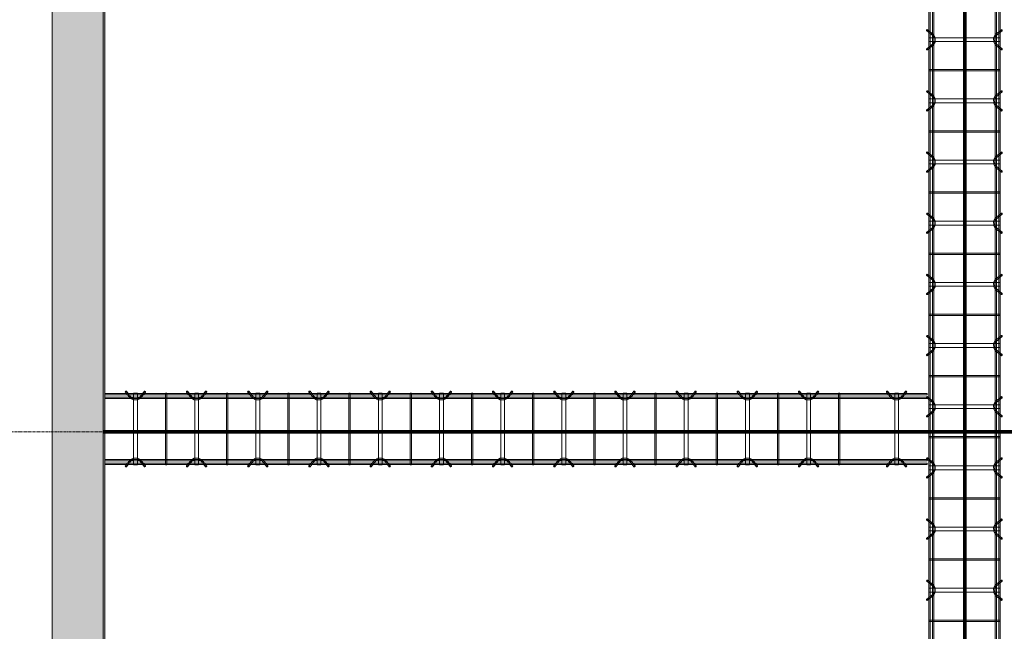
# Model space of a CAD drawing. Header units: inches. Extents: x -4136 to 1945, y -6639 to 12387.
# Tile 288 of 656: x -3836 to -3643, y 10127 to 10247. Entities that reach past the tile are written whole.
import ezdxf

# ---------------------------------------------------------------- set-up
doc = ezdxf.new("R2010")
doc.units = ezdxf.units.IN
doc.header["$MEASUREMENT"] = 0
doc.linetypes.add('Línea de rejilla', pattern=[0.875, 0.5, -0.125, 0.125, -0.125])
for name, color, linetype, lineweight in [('A-GENM', 7, 'Continuous', 9), ('A-WALL-PATT', 7, 'Continuous', 18), ('S-BEAM', 7, 'Continuous', 9), ('S-FNDN', 7, 'Continuous', 9), ('S-GRID', 7, 'Continuous', 9)]:
    doc.layers.add(name, color=color, linetype=linetype, lineweight=lineweight)

# ---------------------------------------------------------------- blocks, each defined once
blk = doc.blocks.new('Dowel bar assembly - Dowel bar assembly-671091-SLAB ON GROUND JOINTS')
at = {"layer": 'S-BEAM', "color": 253, "true_color": 0xaaaaaa}
for p, q in [((1524, 1.98), (0, 1.98)), ((227.87, 1.99), (227.87, -12.01)), ((228.13, 1.99), (227.87, 1.99)), ((227.87, 1.99), (228.13, 1.99)), ((228.13, -12.01), (228.13, 1.99)), ((232.02, 2.23), (232.97, 1.03)), ((233.18, 1.19), (232.23, 2.39)), ((233.63, 1.99), (233.63, -12.01)), ((234.38, 1.99), (233.63, 1.99)), ((233.63, 1.99), (234.38, 1.99)), ((234.38, -12.01), (234.38, 1.99)), ((235.76, 2.39), (234.81, 1.19)), ((235.01, 1.03), (235.96, 2.23)), ((239.87, 1.99), (239.87, -12.01)), ((240.13, 1.99), (239.87, 1.99)), ((239.87, 1.99), (240.13, 1.99)), ((240.13, -12.01), (240.13, 1.99)), ((244.02, 2.23), (244.97, 1.03)), ((245.18, 1.19), (244.23, 2.39)), ((245.63, 1.99), (245.63, -12.01)), ((246.38, 1.99), (245.63, 1.99)), ((245.63, 1.99), (246.38, 1.99)), ((246.38, -12.01), (246.38, 1.99)), ((247.76, 2.39), (246.81, 1.19)), ((247.01, 1.03), (247.96, 2.23)), ((251.87, 1.99), (251.87, -12.01)), ((252.13, 1.99), (251.87, 1.99)), ((251.87, 1.99), (252.13, 1.99)), ((252.13, -12.01), (252.13, 1.99)), ((256.02, 2.23), (256.97, 1.03)), ((257.18, 1.19), (256.23, 2.39)), ((257.63, 1.99), (257.63, -12.01)), ((258.38, 1.99), (257.63, 1.99)), ((257.63, 1.99), (258.38, 1.99)), ((258.38, -12.01), (258.38, 1.99)), ((259.76, 2.39), (258.81, 1.19)), ((259.01, 1.03), (259.96, 2.23)), ((263.87, 1.99), (263.87, -12.01)), ((264.13, 1.99), (263.87, 1.99)), ((263.87, 1.99), (264.13, 1.99)), ((264.13, -12.01), (264.13, 1.99)), ((268.02, 2.23), (268.97, 1.03)), ((269.18, 1.19), (268.23, 2.39)), ((269.63, 1.99), (269.63, -12.01)), ((270.38, 1.99), (269.63, 1.99)), ((269.63, 1.99), (270.38, 1.99)), ((270.38, -12.01), (270.38, 1.99)), ((271.76, 2.39), (270.81, 1.19)), ((271.01, 1.03), (271.96, 2.23)), ((275.87, 1.99), (275.87, -12.01)), ((276.13, 1.99), (275.87, 1.99)), ((275.87, 1.99), (276.13, 1.99)), ((276.13, -12.01), (276.13, 1.99)), ((280.02, 2.23), (280.97, 1.03)), ((281.18, 1.19), (280.23, 2.39)), ((281.63, 1.99), (281.63, -12.01)), ((282.38, 1.99), (281.63, 1.99)), ((281.63, 1.99), (282.38, 1.99)), ((282.38, -12.01), (282.38, 1.99)), ((283.76, 2.39), (282.81, 1.19)), ((283.01, 1.03), (283.96, 2.23)), ((287.87, 1.99), (287.87, -12.01)), ((288.13, 1.99), (287.87, 1.99)), ((287.87, 1.99), (288.13, 1.99)), ((288.13, -12.01), (288.13, 1.99)), ((292.02, 2.23), (292.97, 1.03)), ((293.18, 1.19), (292.23, 2.39)), ((293.63, 1.99), (293.63, -12.01)), ((294.38, 1.99), (293.63, 1.99)), ((293.63, 1.99), (294.38, 1.99)), ((294.38, -12.01), (294.38, 1.99)), ((295.76, 2.39), (294.81, 1.19)), ((295.01, 1.03), (295.96, 2.23)), ((299.87, 1.99), (299.87, -12.01)), ((300.13, 1.99), (299.87, 1.99)), ((299.87, 1.99), (300.13, 1.99)), ((300.13, -12.01), (300.13, 1.99)), ((304.02, 2.23), (304.97, 1.03)), ((305.18, 1.19), (304.23, 2.39)), ((305.63, 1.99), (305.63, -12.01)), ((306.38, 1.99), (305.63, 1.99)), ((305.63, 1.99), (306.38, 1.99)), ((306.38, -12.01), (306.38, 1.99)), ((307.76, 2.39), (306.81, 1.19)), ((307.01, 1.03), (307.96, 2.23)), ((311.87, 1.99), (311.87, -12.01)), ((312.13, 1.99), (311.87, 1.99)), ((311.87, 1.99), (312.13, 1.99)), ((312.13, -12.01), (312.13, 1.99)), ((316.02, 2.23), (316.97, 1.03)), ((317.18, 1.19), (316.23, 2.39)), ((317.63, 1.99), (317.63, -12.01)), ((318.38, 1.99), (317.63, 1.99)), ((317.63, 1.99), (318.38, 1.99)), ((318.38, -12.01), (318.38, 1.99)), ((319.76, 2.39), (318.81, 1.19)), ((319.01, 1.03), (319.96, 2.23)), ((323.87, 1.99), (323.87, -12.01)), ((324.13, 1.99), (323.87, 1.99)), ((323.87, 1.99), (324.13, 1.99)), ((324.13, -12.01), (324.13, 1.99)), ((328.02, 2.23), (328.97, 1.03)), ((329.18, 1.19), (328.23, 2.39)), ((329.63, 1.99), (329.63, -12.01)), ((330.38, 1.99), (329.63, 1.99)), ((329.63, 1.99), (330.38, 1.99)), ((330.38, -12.01), (330.38, 1.99)), ((331.76, 2.39), (330.81, 1.19)), ((331.01, 1.03), (331.96, 2.23)), ((335.87, 1.99), (335.87, -12.01)), ((336.13, 1.99), (335.87, 1.99)), ((335.87, 1.99), (336.13, 1.99)), ((336.13, -12.01), (336.13, 1.99)), ((340.02, 2.23), (340.97, 1.03)), ((341.18, 1.19), (340.23, 2.39)), ((341.63, 1.99), (341.63, -12.01)), ((342.38, 1.99), (341.63, 1.99)), ((341.63, 1.99), (342.38, 1.99)), ((342.38, -12.01), (342.38, 1.99)), ((343.76, 2.39), (342.81, 1.19)), ((343.01, 1.03), (343.96, 2.23)), ((0, 1.72), (1524, 1.72)), ((1524, 1.25), (0, 1.25)), ((0, 0.99), (1524, 0.99)), ((1524, -11.01), (0, -11.01)), ((0, -11.27), (1524, -11.27)), ((232.97, -11.05), (232.02, -12.25)), ((232.23, -12.41), (233.18, -11.21)), ((234.81, -11.21), (235.76, -12.41)), ((235.96, -12.25), (235.01, -11.05)), ((244.97, -11.05), (244.02, -12.25)), ((244.23, -12.41), (245.18, -11.21)), ((246.81, -11.21), (247.76, -12.41)), ((247.96, -12.25), (247.01, -11.05)), ((256.97, -11.05), (256.02, -12.25)), ((256.23, -12.41), (257.18, -11.21)), ((258.81, -11.21), (259.76, -12.41)), ((259.96, -12.25), (259.01, -11.05)), ((268.97, -11.05), (268.02, -12.25)), ((268.23, -12.41), (269.18, -11.21)), ((270.81, -11.21), (271.76, -12.41)), ((271.96, -12.25), (271.01, -11.05)), ((280.97, -11.05), (280.02, -12.25)), ((280.23, -12.41), (281.18, -11.21)), ((282.81, -11.21), (283.76, -12.41)), ((283.96, -12.25), (283.01, -11.05)), ((292.97, -11.05), (292.02, -12.25)), ((292.23, -12.41), (293.18, -11.21)), ((294.81, -11.21), (295.76, -12.41)), ((295.96, -12.25), (295.01, -11.05)), ((304.97, -11.05), (304.02, -12.25)), ((304.23, -12.41), (305.18, -11.21)), ((306.81, -11.21), (307.76, -12.41)), ((307.96, -12.25), (307.01, -11.05)), ((316.97, -11.05), (316.02, -12.25)), ((316.23, -12.41), (317.18, -11.21)), ((318.81, -11.21), (319.76, -12.41)), ((319.96, -12.25), (319.01, -11.05)), ((328.97, -11.05), (328.02, -12.25)), ((328.23, -12.41), (329.18, -11.21)), ((330.81, -11.21), (331.76, -12.41)), ((331.96, -12.25), (331.01, -11.05)), ((340.97, -11.05), (340.02, -12.25)), ((340.23, -12.41), (341.18, -11.21)), ((342.81, -11.21), (343.76, -12.41)), ((343.96, -12.25), (343.01, -11.05)), ((1524, -11.74), (0, -11.74)), ((0, -12), (1524, -12)), ((228.13, -12.01), (227.87, -12.01)), ((227.87, -12.01), (228.13, -12.01)), ((234.38, -12.01), (233.63, -12.01)), ((233.63, -12.01), (234.38, -12.01)), ((240.13, -12.01), (239.87, -12.01)), ((239.87, -12.01), (240.13, -12.01)), ((246.38, -12.01), (245.63, -12.01)), ((245.63, -12.01), (246.38, -12.01)), ((252.13, -12.01), (251.87, -12.01)), ((251.87, -12.01), (252.13, -12.01)), ((258.38, -12.01), (257.63, -12.01)), ((257.63, -12.01), (258.38, -12.01)), ((264.13, -12.01), (263.87, -12.01)), ((263.87, -12.01), (264.13, -12.01)), ((270.38, -12.01), (269.63, -12.01)), ((269.63, -12.01), (270.38, -12.01)), ((276.13, -12.01), (275.87, -12.01)), ((275.87, -12.01), (276.13, -12.01)), ((282.38, -12.01), (281.63, -12.01)), ((281.63, -12.01), (282.38, -12.01)), ((288.13, -12.01), (287.87, -12.01)), ((287.87, -12.01), (288.13, -12.01)), ((294.38, -12.01), (293.63, -12.01)), ((293.63, -12.01), (294.38, -12.01)), ((300.13, -12.01), (299.87, -12.01)), ((299.87, -12.01), (300.13, -12.01)), ((306.38, -12.01), (305.63, -12.01)), ((305.63, -12.01), (306.38, -12.01)), ((312.13, -12.01), (311.87, -12.01)), ((311.87, -12.01), (312.13, -12.01)), ((318.38, -12.01), (317.63, -12.01)), ((317.63, -12.01), (318.38, -12.01)), ((324.13, -12.01), (323.87, -12.01)), ((323.87, -12.01), (324.13, -12.01)), ((330.38, -12.01), (329.63, -12.01)), ((329.63, -12.01), (330.38, -12.01)), ((336.13, -12.01), (335.87, -12.01)), ((335.87, -12.01), (336.13, -12.01)), ((342.38, -12.01), (341.63, -12.01)), ((341.63, -12.01), (342.38, -12.01))]:
    blk.add_line(p, q, dxfattribs=at)
at = {"layer": 'S-BEAM', "color": 253, "true_color": 0xaaaaaa, "flags": 128}
for points in [[(232.97, 1.03), (233.53, 0.73), (234.39, 0.72), (234.97, 0.99), (235.01, 1.03)], [(233.18, 1.19), (233.62, 0.97), (234.38, 0.98), (234.81, 1.19)], [(244.97, 1.03), (245.53, 0.73), (246.39, 0.72), (246.97, 0.99), (247.01, 1.03)], [(245.18, 1.19), (245.62, 0.97), (246.38, 0.98), (246.81, 1.19)], [(256.97, 1.03), (257.53, 0.73), (258.39, 0.72), (258.97, 0.99), (259.01, 1.03)], [(257.18, 1.19), (257.62, 0.97), (258.38, 0.98), (258.81, 1.19)], [(268.97, 1.03), (269.53, 0.73), (270.39, 0.72), (270.97, 0.99), (271.01, 1.03)], [(269.18, 1.19), (269.62, 0.97), (270.38, 0.98), (270.81, 1.19)], [(280.97, 1.03), (281.53, 0.73), (282.39, 0.72), (282.97, 0.99), (283.01, 1.03)], [(281.18, 1.19), (281.62, 0.97), (282.38, 0.98), (282.81, 1.19)], [(292.97, 1.03), (293.53, 0.73), (294.39, 0.72), (294.97, 0.99), (295.01, 1.03)], [(293.18, 1.19), (293.62, 0.97), (294.38, 0.98), (294.81, 1.19)], [(304.97, 1.03), (305.53, 0.73), (306.39, 0.72), (306.97, 0.99), (307.01, 1.03)], [(305.18, 1.19), (305.62, 0.97), (306.38, 0.98), (306.81, 1.19)], [(316.97, 1.03), (317.53, 0.73), (318.39, 0.72), (318.97, 0.99), (319.01, 1.03)], [(317.18, 1.19), (317.62, 0.97), (318.38, 0.98), (318.81, 1.19)], [(328.97, 1.03), (329.53, 0.73), (330.39, 0.72), (330.97, 0.99), (331.01, 1.03)], [(329.18, 1.19), (329.62, 0.97), (330.38, 0.98), (330.81, 1.19)], [(340.97, 1.03), (341.53, 0.73), (342.39, 0.72), (342.97, 0.99), (343.01, 1.03)], [(341.18, 1.19), (341.62, 0.97), (342.38, 0.98), (342.81, 1.19)], [(232.97, -11.05), (233.53, -10.75), (234.39, -10.74), (234.97, -11.01), (235.01, -11.05)], [(233.18, -11.21), (233.62, -10.99), (234.38, -11), (234.81, -11.21)], [(244.97, -11.05), (245.53, -10.75), (246.39, -10.74), (246.97, -11.01), (247.01, -11.05)], [(245.18, -11.21), (245.62, -10.99), (246.38, -11), (246.81, -11.21)], [(256.97, -11.05), (257.53, -10.75), (258.39, -10.74), (258.97, -11.01), (259.01, -11.05)], [(257.18, -11.21), (257.62, -10.99), (258.38, -11), (258.81, -11.21)], [(268.97, -11.05), (269.53, -10.75), (270.39, -10.74), (270.97, -11.01), (271.01, -11.05)], [(269.18, -11.21), (269.62, -10.99), (270.38, -11), (270.81, -11.21)], [(280.97, -11.05), (281.53, -10.75), (282.39, -10.74), (282.97, -11.01), (283.01, -11.05)], [(281.18, -11.21), (281.62, -10.99), (282.38, -11), (282.81, -11.21)], [(292.97, -11.05), (293.53, -10.75), (294.39, -10.74), (294.97, -11.01), (295.01, -11.05)], [(293.18, -11.21), (293.62, -10.99), (294.38, -11), (294.81, -11.21)], [(304.97, -11.05), (305.53, -10.75), (306.39, -10.74), (306.97, -11.01), (307.01, -11.05)], [(305.18, -11.21), (305.62, -10.99), (306.38, -11), (306.81, -11.21)], [(316.97, -11.05), (317.53, -10.75), (318.39, -10.74), (318.97, -11.01), (319.01, -11.05)], [(317.18, -11.21), (317.62, -10.99), (318.38, -11), (318.81, -11.21)], [(328.97, -11.05), (329.53, -10.75), (330.39, -10.74), (330.97, -11.01), (331.01, -11.05)], [(329.18, -11.21), (329.62, -10.99), (330.38, -11), (330.81, -11.21)], [(340.97, -11.05), (341.53, -10.75), (342.39, -10.74), (342.97, -11.01), (343.01, -11.05)], [(341.18, -11.21), (341.62, -10.99), (342.38, -11), (342.81, -11.21)]]:
    blk.add_lwpolyline(points, dxfattribs=at)
at = {"layer": 'S-BEAM', "color": 253, "true_color": 0xaaaaaa}
for centre, major_axis, start_param, end_param in [((232.12, 2.31), (0.101, 0.08), 5.709265, 8.850858), ((232.12, 2.31), (0.101, 0.08), 2.567673, 5.709265), ((235.86, 2.31), (-0.101, 0.08), 3.715513, 6.857105), ((235.86, 2.31), (-0.101, 0.08), 0.57392, 3.715513), ((244.12, 2.31), (0.101, 0.08), 5.709265, 8.850858), ((244.12, 2.31), (0.101, 0.08), 2.567673, 5.709265), ((247.86, 2.31), (-0.101, 0.08), 3.715513, 6.857105), ((247.86, 2.31), (-0.101, 0.08), 0.57392, 3.715513), ((256.12, 2.31), (0.101, 0.08), 5.709265, 8.850858), ((256.12, 2.31), (0.101, 0.08), 2.567673, 5.709265), ((259.86, 2.31), (-0.101, 0.08), 3.715513, 6.857105), ((259.86, 2.31), (-0.101, 0.08), 0.57392, 3.715513), ((268.12, 2.31), (0.101, 0.08), 5.709265, 8.850858), ((268.12, 2.31), (0.101, 0.08), 2.567673, 5.709265), ((271.86, 2.31), (-0.101, 0.08), 3.715513, 6.857105), ((271.86, 2.31), (-0.101, 0.08), 0.57392, 3.715513), ((280.12, 2.31), (0.101, 0.08), 5.709265, 8.850858), ((280.12, 2.31), (0.101, 0.08), 2.567673, 5.709265), ((283.86, 2.31), (-0.101, 0.08), 3.715513, 6.857105), ((283.86, 2.31), (-0.101, 0.08), 0.57392, 3.715513), ((292.12, 2.31), (0.101, 0.08), 5.709265, 8.850858), ((292.12, 2.31), (0.101, 0.08), 2.567673, 5.709265), ((295.86, 2.31), (-0.101, 0.08), 3.715513, 6.857105), ((295.86, 2.31), (-0.101, 0.08), 0.57392, 3.715513), ((304.12, 2.31), (0.101, 0.08), 5.709265, 8.850858), ((304.12, 2.31), (0.101, 0.08), 2.567673, 5.709265), ((307.86, 2.31), (-0.101, 0.08), 3.715513, 6.857105), ((307.86, 2.31), (-0.101, 0.08), 0.57392, 3.715513), ((316.12, 2.31), (0.101, 0.08), 5.709265, 8.850858), ((316.12, 2.31), (0.101, 0.08), 2.567673, 5.709265), ((319.86, 2.31), (-0.101, 0.08), 3.715513, 6.857105), ((319.86, 2.31), (-0.101, 0.08), 0.57392, 3.715513), ((328.12, 2.31), (0.101, 0.08), 5.709265, 8.850858), ((328.12, 2.31), (0.101, 0.08), 2.567673, 5.709265), ((331.86, 2.31), (-0.101, 0.08), 3.715513, 6.857105), ((331.86, 2.31), (-0.101, 0.08), 0.57392, 3.715513), ((340.12, 2.31), (0.101, 0.08), 5.709265, 8.850858), ((340.12, 2.31), (0.101, 0.08), 2.567673, 5.709265), ((343.86, 2.31), (-0.101, 0.08), 3.715513, 6.857105), ((343.86, 2.31), (-0.101, 0.08), 0.57392, 3.715513), ((232.12, -12.33), (-0.101, 0.08), 3.715513, 6.857105), ((232.12, -12.33), (-0.101, 0.08), 0.57392, 3.715513), ((235.86, -12.33), (0.101, 0.08), 5.709265, 8.850858), ((235.86, -12.33), (0.101, 0.08), 2.567673, 5.709265), ((244.12, -12.33), (-0.101, 0.08), 3.715513, 6.857105), ((244.12, -12.33), (-0.101, 0.08), 0.57392, 3.715513), ((247.86, -12.33), (0.101, 0.08), 5.709265, 8.850858), ((247.86, -12.33), (0.101, 0.08), 2.567673, 5.709265), ((256.12, -12.33), (-0.101, 0.08), 3.715513, 6.857105), ((256.12, -12.33), (-0.101, 0.08), 0.57392, 3.715513), ((259.86, -12.33), (0.101, 0.08), 5.709265, 8.850858), ((259.86, -12.33), (0.101, 0.08), 2.567673, 5.709265), ((268.12, -12.33), (-0.101, 0.08), 3.715513, 6.857105), ((268.12, -12.33), (-0.101, 0.08), 0.57392, 3.715513), ((271.86, -12.33), (0.101, 0.08), 5.709265, 8.850858), ((271.86, -12.33), (0.101, 0.08), 2.567673, 5.709265), ((280.12, -12.33), (-0.101, 0.08), 3.715513, 6.857105), ((280.12, -12.33), (-0.101, 0.08), 0.57392, 3.715513), ((283.86, -12.33), (0.101, 0.08), 5.709265, 8.850858), ((283.86, -12.33), (0.101, 0.08), 2.567673, 5.709265), ((292.12, -12.33), (-0.101, 0.08), 3.715513, 6.857105), ((292.12, -12.33), (-0.101, 0.08), 0.57392, 3.715513), ((295.86, -12.33), (0.101, 0.08), 5.709265, 8.850858), ((295.86, -12.33), (0.101, 0.08), 2.567673, 5.709265), ((304.12, -12.33), (-0.101, 0.08), 3.715513, 6.857105), ((304.12, -12.33), (-0.101, 0.08), 0.57392, 3.715513), ((307.86, -12.33), (0.101, 0.08), 5.709265, 8.850858), ((307.86, -12.33), (0.101, 0.08), 2.567673, 5.709265), ((316.12, -12.33), (-0.101, 0.08), 3.715513, 6.857105), ((316.12, -12.33), (-0.101, 0.08), 0.57392, 3.715513), ((319.86, -12.33), (0.101, 0.08), 5.709265, 8.850858), ((319.86, -12.33), (0.101, 0.08), 2.567673, 5.709265), ((328.12, -12.33), (-0.101, 0.08), 3.715513, 6.857105), ((328.12, -12.33), (-0.101, 0.08), 0.57392, 3.715513), ((331.86, -12.33), (0.101, 0.08), 5.709265, 8.850858), ((331.86, -12.33), (0.101, 0.08), 2.567673, 5.709265), ((340.12, -12.33), (-0.101, 0.08), 3.715513, 6.857105), ((340.12, -12.33), (-0.101, 0.08), 0.57392, 3.715513), ((343.86, -12.33), (0.101, 0.08), 5.709265, 8.850858), ((343.86, -12.33), (0.101, 0.08), 2.567673, 5.709265)]:
    blk.add_ellipse(centre, major_axis=major_axis, ratio=0.816528, start_param=start_param, end_param=end_param, dxfattribs=at)
blk = doc.blocks.new('Dowel bar assembly - Dowel bar assembly-673167-SLAB ON GROUND JOINTS')
at = {"layer": 'S-BEAM', "color": 253, "true_color": 0xaaaaaa}
for p, q in [((161.25, 1.98), (0, 1.98)), ((0, 1.98), (0, 1.72)), ((0, 1.72), (0, 1.98)), ((4.02, 2.23), (4.97, 1.03)), ((5.18, 1.19), (4.23, 2.39)), ((5.63, 1.99), (5.63, -12.01)), ((6.38, 1.99), (5.63, 1.99)), ((5.63, 1.99), (6.38, 1.99)), ((6.38, -12.01), (6.38, 1.99)), ((7.76, 2.39), (6.81, 1.19)), ((7.01, 1.03), (7.96, 2.23)), ((11.87, 1.99), (11.87, -12.01)), ((12.13, 1.99), (11.87, 1.99)), ((11.87, 1.99), (12.13, 1.99)), ((12.13, -12.01), (12.13, 1.99)), ((16.02, 2.23), (16.97, 1.03)), ((17.18, 1.19), (16.23, 2.39)), ((17.63, 1.99), (17.63, -12.01)), ((18.38, 1.99), (17.63, 1.99)), ((17.63, 1.99), (18.38, 1.99)), ((18.38, -12.01), (18.38, 1.99)), ((19.76, 2.39), (18.81, 1.19)), ((19.01, 1.03), (19.96, 2.23)), ((23.87, 1.99), (23.87, -12.01)), ((24.13, 1.99), (23.87, 1.99)), ((23.87, 1.99), (24.13, 1.99)), ((24.13, -12.01), (24.13, 1.99)), ((28.02, 2.23), (28.97, 1.03)), ((29.18, 1.19), (28.23, 2.39)), ((29.63, 1.99), (29.63, -12.01)), ((30.38, 1.99), (29.63, 1.99)), ((29.63, 1.99), (30.38, 1.99)), ((30.38, -12.01), (30.38, 1.99)), ((31.76, 2.39), (30.81, 1.19)), ((31.01, 1.03), (31.96, 2.23)), ((35.87, 1.99), (35.87, -12.01)), ((36.13, 1.99), (35.87, 1.99)), ((35.87, 1.99), (36.13, 1.99)), ((36.13, -12.01), (36.13, 1.99)), ((40.02, 2.23), (40.97, 1.03)), ((41.18, 1.19), (40.23, 2.39)), ((41.63, 1.99), (41.63, -12.01)), ((42.38, 1.99), (41.63, 1.99)), ((41.63, 1.99), (42.38, 1.99)), ((42.38, -12.01), (42.38, 1.99)), ((43.76, 2.39), (42.81, 1.19)), ((43.01, 1.03), (43.96, 2.23)), ((47.87, 1.99), (47.87, -12.01)), ((48.13, 1.99), (47.87, 1.99)), ((47.87, 1.99), (48.13, 1.99)), ((48.13, -12.01), (48.13, 1.99)), ((52.02, 2.23), (52.97, 1.03)), ((53.18, 1.19), (52.23, 2.39)), ((53.63, 1.99), (53.63, -12.01)), ((54.38, 1.99), (53.63, 1.99)), ((53.63, 1.99), (54.38, 1.99)), ((54.38, -12.01), (54.38, 1.99)), ((55.76, 2.39), (54.81, 1.19)), ((55.01, 1.03), (55.96, 2.23)), ((59.87, 1.99), (59.87, -12.01)), ((60.13, 1.99), (59.87, 1.99)), ((59.87, 1.99), (60.13, 1.99)), ((60.13, -12.01), (60.13, 1.99)), ((64.02, 2.23), (64.97, 1.03)), ((65.18, 1.19), (64.23, 2.39)), ((65.63, 1.99), (65.63, -12.01)), ((66.38, 1.99), (65.63, 1.99)), ((65.63, 1.99), (66.38, 1.99)), ((66.38, -12.01), (66.38, 1.99)), ((67.76, 2.39), (66.81, 1.19)), ((67.01, 1.03), (67.96, 2.23)), ((71.87, 1.99), (71.87, -12.01)), ((72.13, 1.99), (71.87, 1.99)), ((71.87, 1.99), (72.13, 1.99)), ((72.13, -12.01), (72.13, 1.99)), ((76.02, 2.23), (76.97, 1.03)), ((77.18, 1.19), (76.23, 2.39)), ((77.63, 1.99), (77.63, -12.01)), ((78.38, 1.99), (77.63, 1.99)), ((77.63, 1.99), (78.38, 1.99)), ((78.38, -12.01), (78.38, 1.99)), ((79.76, 2.39), (78.81, 1.19)), ((79.01, 1.03), (79.96, 2.23)), ((83.87, 1.99), (83.87, -12.01)), ((84.13, 1.99), (83.87, 1.99)), ((83.87, 1.99), (84.13, 1.99)), ((84.13, -12.01), (84.13, 1.99)), ((88.02, 2.23), (88.97, 1.03)), ((89.18, 1.19), (88.23, 2.39)), ((89.63, 1.99), (89.63, -12.01)), ((90.38, 1.99), (89.63, 1.99)), ((89.63, 1.99), (90.38, 1.99)), ((90.38, -12.01), (90.38, 1.99)), ((91.76, 2.39), (90.81, 1.19)), ((91.01, 1.03), (91.96, 2.23)), ((95.87, 1.99), (95.87, -12.01)), ((96.13, 1.99), (95.87, 1.99)), ((95.87, 1.99), (96.13, 1.99)), ((96.13, -12.01), (96.13, 1.99)), ((100.02, 2.23), (100.97, 1.03)), ((101.18, 1.19), (100.23, 2.39)), ((101.63, 1.99), (101.63, -12.01)), ((102.38, 1.99), (101.63, 1.99)), ((101.63, 1.99), (102.38, 1.99)), ((102.38, -12.01), (102.38, 1.99)), ((103.76, 2.39), (102.81, 1.19)), ((103.01, 1.03), (103.96, 2.23)), ((107.87, 1.99), (107.87, -12.01)), ((108.13, 1.99), (107.87, 1.99)), ((107.87, 1.99), (108.13, 1.99)), ((108.13, -12.01), (108.13, 1.99)), ((112.02, 2.23), (112.97, 1.03)), ((113.18, 1.19), (112.23, 2.39)), ((113.63, 1.99), (113.63, -12.01)), ((114.38, 1.99), (113.63, 1.99)), ((113.63, 1.99), (114.38, 1.99)), ((114.38, -12.01), (114.38, 1.99)), ((115.76, 2.39), (114.81, 1.19)), ((115.01, 1.03), (115.96, 2.23)), ((119.87, 1.99), (119.87, -12.01)), ((120.13, 1.99), (119.87, 1.99)), ((119.87, 1.99), (120.13, 1.99)), ((120.13, -12.01), (120.13, 1.99)), ((124.02, 2.23), (124.97, 1.03)), ((125.18, 1.19), (124.23, 2.39)), ((125.63, 1.99), (125.63, -12.01)), ((126.38, 1.99), (125.63, 1.99)), ((125.63, 1.99), (126.38, 1.99)), ((126.38, -12.01), (126.38, 1.99)), ((127.76, 2.39), (126.81, 1.19)), ((127.01, 1.03), (127.96, 2.23)), ((131.87, 1.99), (131.87, -12.01)), ((132.13, 1.99), (131.87, 1.99)), ((131.87, 1.99), (132.13, 1.99)), ((132.13, -12.01), (132.13, 1.99)), ((136.02, 2.23), (136.97, 1.03)), ((137.18, 1.19), (136.23, 2.39)), ((137.63, 1.99), (137.63, -12.01)), ((138.38, 1.99), (137.63, 1.99)), ((137.63, 1.99), (138.38, 1.99)), ((138.38, -12.01), (138.38, 1.99)), ((139.76, 2.39), (138.81, 1.19)), ((139.01, 1.03), (139.96, 2.23)), ((143.87, 1.99), (143.87, -12.01)), ((144.13, 1.99), (143.87, 1.99)), ((143.87, 1.99), (144.13, 1.99)), ((144.13, -12.01), (144.13, 1.99)), ((153.27, 2.23), (154.22, 1.03)), ((154.43, 1.19), (153.48, 2.39)), ((154.88, 1.99), (154.88, -12.01)), ((155.63, 1.99), (154.88, 1.99)), ((154.88, 1.99), (155.63, 1.99)), ((155.63, -12.01), (155.63, 1.99)), ((157.01, 2.39), (156.06, 1.19)), ((156.26, 1.03), (157.21, 2.23)), ((161.25, 1.98), (161.25, 1.72)), ((161.25, 1.72), (161.25, 1.98)), ((0, 1.72), (161.25, 1.72)), ((161.25, 1.25), (0, 1.25)), ((0, 0.99), (0, 1.25)), ((0, 1.25), (0, 0.99)), ((0, 0.99), (161.25, 0.99)), ((161.25, 0.99), (161.25, 1.25)), ((161.25, 1.25), (161.25, 0.99)), ((161.25, -11.01), (0, -11.01)), ((0, -11.27), (0, -11.01)), ((0, -11.01), (0, -11.27)), ((0, -11.27), (161.25, -11.27)), ((4.97, -11.05), (4.02, -12.25)), ((4.23, -12.41), (5.18, -11.21)), ((6.81, -11.21), (7.76, -12.41)), ((7.96, -12.25), (7.01, -11.05)), ((16.97, -11.05), (16.02, -12.25)), ((16.23, -12.41), (17.18, -11.21)), ((18.81, -11.21), (19.76, -12.41)), ((19.96, -12.25), (19.01, -11.05)), ((28.97, -11.05), (28.02, -12.25)), ((28.23, -12.41), (29.18, -11.21)), ((30.81, -11.21), (31.76, -12.41)), ((31.96, -12.25), (31.01, -11.05)), ((40.97, -11.05), (40.02, -12.25)), ((40.23, -12.41), (41.18, -11.21)), ((42.81, -11.21), (43.76, -12.41)), ((43.96, -12.25), (43.01, -11.05)), ((52.97, -11.05), (52.02, -12.25)), ((52.23, -12.41), (53.18, -11.21)), ((54.81, -11.21), (55.76, -12.41)), ((55.96, -12.25), (55.01, -11.05)), ((64.97, -11.05), (64.02, -12.25)), ((64.23, -12.41), (65.18, -11.21)), ((66.81, -11.21), (67.76, -12.41)), ((67.96, -12.25), (67.01, -11.05)), ((76.97, -11.05), (76.02, -12.25)), ((76.23, -12.41), (77.18, -11.21)), ((78.81, -11.21), (79.76, -12.41)), ((79.96, -12.25), (79.01, -11.05)), ((88.97, -11.05), (88.02, -12.25)), ((88.23, -12.41), (89.18, -11.21)), ((90.81, -11.21), (91.76, -12.41)), ((91.96, -12.25), (91.01, -11.05)), ((100.97, -11.05), (100.02, -12.25)), ((100.23, -12.41), (101.18, -11.21)), ((102.81, -11.21), (103.76, -12.41)), ((103.96, -12.25), (103.01, -11.05)), ((112.97, -11.05), (112.02, -12.25)), ((112.23, -12.41), (113.18, -11.21)), ((114.81, -11.21), (115.76, -12.41)), ((115.96, -12.25), (115.01, -11.05)), ((124.97, -11.05), (124.02, -12.25)), ((124.23, -12.41), (125.18, -11.21)), ((126.81, -11.21), (127.76, -12.41)), ((127.96, -12.25), (127.01, -11.05)), ((136.97, -11.05), (136.02, -12.25)), ((136.23, -12.41), (137.18, -11.21)), ((138.81, -11.21), (139.76, -12.41)), ((139.96, -12.25), (139.01, -11.05)), ((154.22, -11.05), (153.27, -12.25)), ((153.48, -12.41), (154.43, -11.21)), ((156.06, -11.21), (157.01, -12.41)), ((157.21, -12.25), (156.26, -11.05)), ((161.25, -11.27), (161.25, -11.01)), ((161.25, -11.01), (161.25, -11.27)), ((161.25, -11.74), (0, -11.74)), ((0, -12), (0, -11.74)), ((0, -11.74), (0, -12)), ((0, -12), (161.25, -12)), ((6.38, -12.01), (5.63, -12.01)), ((5.63, -12.01), (6.38, -12.01)), ((12.13, -12.01), (11.87, -12.01)), ((11.87, -12.01), (12.13, -12.01)), ((18.38, -12.01), (17.63, -12.01)), ((17.63, -12.01), (18.38, -12.01)), ((24.13, -12.01), (23.87, -12.01)), ((23.87, -12.01), (24.13, -12.01)), ((30.38, -12.01), (29.63, -12.01)), ((29.63, -12.01), (30.38, -12.01)), ((36.13, -12.01), (35.87, -12.01)), ((35.87, -12.01), (36.13, -12.01)), ((42.38, -12.01), (41.63, -12.01)), ((41.63, -12.01), (42.38, -12.01)), ((48.13, -12.01), (47.87, -12.01)), ((47.87, -12.01), (48.13, -12.01)), ((54.38, -12.01), (53.63, -12.01)), ((53.63, -12.01), (54.38, -12.01)), ((60.13, -12.01), (59.87, -12.01)), ((59.87, -12.01), (60.13, -12.01)), ((66.38, -12.01), (65.63, -12.01)), ((65.63, -12.01), (66.38, -12.01)), ((72.13, -12.01), (71.87, -12.01)), ((71.87, -12.01), (72.13, -12.01)), ((78.38, -12.01), (77.63, -12.01)), ((77.63, -12.01), (78.38, -12.01)), ((84.13, -12.01), (83.87, -12.01)), ((83.87, -12.01), (84.13, -12.01)), ((90.38, -12.01), (89.63, -12.01)), ((89.63, -12.01), (90.38, -12.01)), ((96.13, -12.01), (95.87, -12.01)), ((95.87, -12.01), (96.13, -12.01)), ((102.38, -12.01), (101.63, -12.01)), ((101.63, -12.01), (102.38, -12.01)), ((108.13, -12.01), (107.87, -12.01)), ((107.87, -12.01), (108.13, -12.01)), ((114.38, -12.01), (113.63, -12.01)), ((113.63, -12.01), (114.38, -12.01)), ((120.13, -12.01), (119.87, -12.01)), ((119.87, -12.01), (120.13, -12.01)), ((126.38, -12.01), (125.63, -12.01)), ((125.63, -12.01), (126.38, -12.01)), ((132.13, -12.01), (131.87, -12.01)), ((131.87, -12.01), (132.13, -12.01)), ((138.38, -12.01), (137.63, -12.01)), ((137.63, -12.01), (138.38, -12.01)), ((144.13, -12.01), (143.87, -12.01)), ((143.87, -12.01), (144.13, -12.01)), ((155.63, -12.01), (154.88, -12.01)), ((154.88, -12.01), (155.63, -12.01)), ((161.25, -12), (161.25, -11.74)), ((161.25, -11.74), (161.25, -12))]:
    blk.add_line(p, q, dxfattribs=at)
at = {"layer": 'S-BEAM', "color": 253, "true_color": 0xaaaaaa, "flags": 128}
for points in [[(4.97, 1.03), (5.53, 0.73), (6.39, 0.72), (6.97, 0.99), (7.01, 1.03)], [(5.18, 1.19), (5.62, 0.97), (6.38, 0.98), (6.81, 1.19)], [(16.97, 1.03), (17.53, 0.73), (18.39, 0.72), (18.97, 0.99), (19.01, 1.03)], [(17.18, 1.19), (17.62, 0.97), (18.38, 0.98), (18.81, 1.19)], [(28.97, 1.03), (29.53, 0.73), (30.39, 0.72), (30.97, 0.99), (31.01, 1.03)], [(29.18, 1.19), (29.62, 0.97), (30.38, 0.98), (30.81, 1.19)], [(40.97, 1.03), (41.53, 0.73), (42.39, 0.72), (42.97, 0.99), (43.01, 1.03)], [(41.18, 1.19), (41.62, 0.97), (42.38, 0.98), (42.81, 1.19)], [(52.97, 1.03), (53.53, 0.73), (54.39, 0.72), (54.97, 0.99), (55.01, 1.03)], [(53.18, 1.19), (53.62, 0.97), (54.38, 0.98), (54.81, 1.19)], [(64.97, 1.03), (65.53, 0.73), (66.39, 0.72), (66.97, 0.99), (67.01, 1.03)], [(65.18, 1.19), (65.62, 0.97), (66.38, 0.98), (66.81, 1.19)], [(76.97, 1.03), (77.53, 0.73), (78.39, 0.72), (78.97, 0.99), (79.01, 1.03)], [(77.18, 1.19), (77.62, 0.97), (78.38, 0.98), (78.81, 1.19)], [(88.97, 1.03), (89.53, 0.73), (90.39, 0.72), (90.97, 0.99), (91.01, 1.03)], [(89.18, 1.19), (89.62, 0.97), (90.38, 0.98), (90.81, 1.19)], [(100.97, 1.03), (101.53, 0.73), (102.39, 0.72), (102.97, 0.99), (103.01, 1.03)], [(101.18, 1.19), (101.62, 0.97), (102.38, 0.98), (102.81, 1.19)], [(112.97, 1.03), (113.53, 0.73), (114.39, 0.72), (114.97, 0.99), (115.01, 1.03)], [(113.18, 1.19), (113.62, 0.97), (114.38, 0.98), (114.81, 1.19)], [(124.97, 1.03), (125.53, 0.73), (126.39, 0.72), (126.97, 0.99), (127.01, 1.03)], [(125.18, 1.19), (125.62, 0.97), (126.38, 0.98), (126.81, 1.19)], [(136.97, 1.03), (137.53, 0.73), (138.39, 0.72), (138.97, 0.99), (139.01, 1.03)], [(137.18, 1.19), (137.62, 0.97), (138.38, 0.98), (138.81, 1.19)], [(154.22, 1.03), (154.78, 0.73), (155.64, 0.72), (156.22, 0.99), (156.26, 1.03)], [(154.43, 1.19), (154.87, 0.97), (155.63, 0.98), (156.06, 1.19)], [(4.97, -11.05), (5.53, -10.75), (6.39, -10.74), (6.97, -11.01), (7.01, -11.05)], [(5.18, -11.21), (5.62, -10.99), (6.38, -11), (6.81, -11.21)], [(16.97, -11.05), (17.53, -10.75), (18.39, -10.74), (18.97, -11.01), (19.01, -11.05)], [(17.18, -11.21), (17.62, -10.99), (18.38, -11), (18.81, -11.21)], [(28.97, -11.05), (29.53, -10.75), (30.39, -10.74), (30.97, -11.01), (31.01, -11.05)], [(29.18, -11.21), (29.62, -10.99), (30.38, -11), (30.81, -11.21)], [(40.97, -11.05), (41.53, -10.75), (42.39, -10.74), (42.97, -11.01), (43.01, -11.05)], [(41.18, -11.21), (41.62, -10.99), (42.38, -11), (42.81, -11.21)], [(52.97, -11.05), (53.53, -10.75), (54.39, -10.74), (54.97, -11.01), (55.01, -11.05)], [(53.18, -11.21), (53.62, -10.99), (54.38, -11), (54.81, -11.21)], [(64.97, -11.05), (65.53, -10.75), (66.39, -10.74), (66.97, -11.01), (67.01, -11.05)], [(65.18, -11.21), (65.62, -10.99), (66.38, -11), (66.81, -11.21)], [(76.97, -11.05), (77.53, -10.75), (78.39, -10.74), (78.97, -11.01), (79.01, -11.05)], [(77.18, -11.21), (77.62, -10.99), (78.38, -11), (78.81, -11.21)], [(88.97, -11.05), (89.53, -10.75), (90.39, -10.74), (90.97, -11.01), (91.01, -11.05)], [(89.18, -11.21), (89.62, -10.99), (90.38, -11), (90.81, -11.21)], [(100.97, -11.05), (101.53, -10.75), (102.39, -10.74), (102.97, -11.01), (103.01, -11.05)], [(101.18, -11.21), (101.62, -10.99), (102.38, -11), (102.81, -11.21)], [(112.97, -11.05), (113.53, -10.75), (114.39, -10.74), (114.97, -11.01), (115.01, -11.05)], [(113.18, -11.21), (113.62, -10.99), (114.38, -11), (114.81, -11.21)], [(124.97, -11.05), (125.53, -10.75), (126.39, -10.74), (126.97, -11.01), (127.01, -11.05)], [(125.18, -11.21), (125.62, -10.99), (126.38, -11), (126.81, -11.21)], [(136.97, -11.05), (137.53, -10.75), (138.39, -10.74), (138.97, -11.01), (139.01, -11.05)], [(137.18, -11.21), (137.62, -10.99), (138.38, -11), (138.81, -11.21)], [(154.22, -11.05), (154.78, -10.75), (155.64, -10.74), (156.22, -11.01), (156.26, -11.05)], [(154.43, -11.21), (154.87, -10.99), (155.63, -11), (156.06, -11.21)]]:
    blk.add_lwpolyline(points, dxfattribs=at)
at = {"layer": 'S-BEAM', "color": 253, "true_color": 0xaaaaaa}
for centre, major_axis, start_param, end_param in [((4.12, 2.31), (0.101, 0.08), 5.709265, 8.850858), ((4.12, 2.31), (0.101, 0.08), 2.567673, 5.709265), ((7.86, 2.31), (-0.101, 0.08), 3.715513, 6.857105), ((7.86, 2.31), (-0.101, 0.08), 0.57392, 3.715513), ((16.12, 2.31), (0.101, 0.08), 5.709265, 8.850858), ((16.12, 2.31), (0.101, 0.08), 2.567673, 5.709265), ((19.86, 2.31), (-0.101, 0.08), 3.715513, 6.857105), ((19.86, 2.31), (-0.101, 0.08), 0.57392, 3.715513), ((28.12, 2.31), (0.101, 0.08), 5.709265, 8.850858), ((28.12, 2.31), (0.101, 0.08), 2.567673, 5.709265), ((31.86, 2.31), (-0.101, 0.08), 3.715513, 6.857105), ((31.86, 2.31), (-0.101, 0.08), 0.57392, 3.715513), ((40.12, 2.31), (0.101, 0.08), 5.709265, 8.850858), ((40.12, 2.31), (0.101, 0.08), 2.567673, 5.709265), ((43.86, 2.31), (-0.101, 0.08), 3.715513, 6.857105), ((43.86, 2.31), (-0.101, 0.08), 0.57392, 3.715513), ((52.12, 2.31), (0.101, 0.08), 5.709265, 8.850858), ((52.12, 2.31), (0.101, 0.08), 2.567673, 5.709265), ((55.86, 2.31), (-0.101, 0.08), 3.715513, 6.857105), ((55.86, 2.31), (-0.101, 0.08), 0.57392, 3.715513), ((64.12, 2.31), (0.101, 0.08), 5.709265, 8.850858), ((64.12, 2.31), (0.101, 0.08), 2.567673, 5.709265), ((67.86, 2.31), (-0.101, 0.08), 3.715513, 6.857105), ((67.86, 2.31), (-0.101, 0.08), 0.57392, 3.715513), ((76.12, 2.31), (0.101, 0.08), 5.709265, 8.850858), ((76.12, 2.31), (0.101, 0.08), 2.567673, 5.709265), ((79.86, 2.31), (-0.101, 0.08), 3.715513, 6.857105), ((79.86, 2.31), (-0.101, 0.08), 0.57392, 3.715513), ((88.12, 2.31), (0.101, 0.08), 5.709265, 8.850858), ((88.12, 2.31), (0.101, 0.08), 2.567673, 5.709265), ((91.86, 2.31), (-0.101, 0.08), 3.715513, 6.857105), ((91.86, 2.31), (-0.101, 0.08), 0.57392, 3.715513), ((100.12, 2.31), (0.101, 0.08), 5.709265, 8.850858), ((100.12, 2.31), (0.101, 0.08), 2.567673, 5.709265), ((103.86, 2.31), (-0.101, 0.08), 3.715513, 6.857105), ((103.86, 2.31), (-0.101, 0.08), 0.57392, 3.715513), ((112.12, 2.31), (0.101, 0.08), 5.709265, 8.850858), ((112.12, 2.31), (0.101, 0.08), 2.567673, 5.709265), ((115.86, 2.31), (-0.101, 0.08), 3.715513, 6.857105), ((115.86, 2.31), (-0.101, 0.08), 0.57392, 3.715513), ((124.12, 2.31), (0.101, 0.08), 5.709265, 8.850858), ((124.12, 2.31), (0.101, 0.08), 2.567673, 5.709265), ((127.86, 2.31), (-0.101, 0.08), 3.715513, 6.857105), ((127.86, 2.31), (-0.101, 0.08), 0.57392, 3.715513), ((136.12, 2.31), (0.101, 0.08), 5.709265, 8.850858), ((136.12, 2.31), (0.101, 0.08), 2.567673, 5.709265), ((139.86, 2.31), (-0.101, 0.08), 3.715513, 6.857105), ((139.86, 2.31), (-0.101, 0.08), 0.57392, 3.715513), ((153.37, 2.31), (0.101, 0.08), 5.709265, 8.850858), ((153.37, 2.31), (0.101, 0.08), 2.567673, 5.709265), ((157.11, 2.31), (-0.101, 0.08), 3.715513, 6.857105), ((157.11, 2.31), (-0.101, 0.08), 0.57392, 3.715513), ((4.12, -12.33), (-0.101, 0.08), 3.715513, 6.857105), ((4.12, -12.33), (-0.101, 0.08), 0.57392, 3.715513), ((7.86, -12.33), (0.101, 0.08), 5.709265, 8.850858), ((7.86, -12.33), (0.101, 0.08), 2.567673, 5.709265), ((16.12, -12.33), (-0.101, 0.08), 3.715513, 6.857105), ((16.12, -12.33), (-0.101, 0.08), 0.57392, 3.715513), ((19.86, -12.33), (0.101, 0.08), 5.709265, 8.850858), ((19.86, -12.33), (0.101, 0.08), 2.567673, 5.709265), ((28.12, -12.33), (-0.101, 0.08), 3.715513, 6.857105), ((28.12, -12.33), (-0.101, 0.08), 0.57392, 3.715513), ((31.86, -12.33), (0.101, 0.08), 5.709265, 8.850858), ((31.86, -12.33), (0.101, 0.08), 2.567673, 5.709265), ((40.12, -12.33), (-0.101, 0.08), 3.715513, 6.857105), ((40.12, -12.33), (-0.101, 0.08), 0.57392, 3.715513), ((43.86, -12.33), (0.101, 0.08), 5.709265, 8.850858), ((43.86, -12.33), (0.101, 0.08), 2.567673, 5.709265), ((52.12, -12.33), (-0.101, 0.08), 3.715513, 6.857105), ((52.12, -12.33), (-0.101, 0.08), 0.57392, 3.715513), ((55.86, -12.33), (0.101, 0.08), 5.709265, 8.850858), ((55.86, -12.33), (0.101, 0.08), 2.567673, 5.709265), ((64.12, -12.33), (-0.101, 0.08), 3.715513, 6.857105), ((64.12, -12.33), (-0.101, 0.08), 0.57392, 3.715513), ((67.86, -12.33), (0.101, 0.08), 5.709265, 8.850858), ((67.86, -12.33), (0.101, 0.08), 2.567673, 5.709265), ((76.12, -12.33), (-0.101, 0.08), 3.715513, 6.857105), ((76.12, -12.33), (-0.101, 0.08), 0.57392, 3.715513), ((79.86, -12.33), (0.101, 0.08), 5.709265, 8.850858), ((79.86, -12.33), (0.101, 0.08), 2.567673, 5.709265), ((88.12, -12.33), (-0.101, 0.08), 3.715513, 6.857105), ((88.12, -12.33), (-0.101, 0.08), 0.57392, 3.715513), ((91.86, -12.33), (0.101, 0.08), 5.709265, 8.850858), ((91.86, -12.33), (0.101, 0.08), 2.567673, 5.709265), ((100.12, -12.33), (-0.101, 0.08), 3.715513, 6.857105), ((100.12, -12.33), (-0.101, 0.08), 0.57392, 3.715513), ((103.86, -12.33), (0.101, 0.08), 5.709265, 8.850858), ((103.86, -12.33), (0.101, 0.08), 2.567673, 5.709265), ((112.12, -12.33), (-0.101, 0.08), 3.715513, 6.857105), ((112.12, -12.33), (-0.101, 0.08), 0.57392, 3.715513), ((115.86, -12.33), (0.101, 0.08), 5.709265, 8.850858), ((115.86, -12.33), (0.101, 0.08), 2.567673, 5.709265), ((124.12, -12.33), (-0.101, 0.08), 3.715513, 6.857105), ((124.12, -12.33), (-0.101, 0.08), 0.57392, 3.715513), ((127.86, -12.33), (0.101, 0.08), 5.709265, 8.850858), ((127.86, -12.33), (0.101, 0.08), 2.567673, 5.709265), ((136.12, -12.33), (-0.101, 0.08), 3.715513, 6.857105), ((136.12, -12.33), (-0.101, 0.08), 0.57392, 3.715513), ((139.86, -12.33), (0.101, 0.08), 5.709265, 8.850858), ((139.86, -12.33), (0.101, 0.08), 2.567673, 5.709265), ((153.37, -12.33), (-0.101, 0.08), 3.715513, 6.857105), ((153.37, -12.33), (-0.101, 0.08), 0.57392, 3.715513), ((157.11, -12.33), (0.101, 0.08), 5.709265, 8.850858), ((157.11, -12.33), (0.101, 0.08), 2.567673, 5.709265)]:
    blk.add_ellipse(centre, major_axis=major_axis, ratio=0.816528, start_param=start_param, end_param=end_param, dxfattribs=at)

msp = doc.modelspace()

# ---------------------------------------------------------------- hatches: boundary and pattern name
at = {"layer": 'A-GENM', "true_color": 0x0000ff}
for points in [[(-3650.14972, 11426.9894), (-3650.14972, 9901.50436), (-3650.14972, 9901.1894), (-3650.57292, 9901.1894), (-3650.57292, 9901.50436), (-3650.57292, 11426.9894)], [(-3650.51315, 9901.1894), (-3650.51315, 9901.50436), (-3650.51315, 11426.9894), (-3650.11944, 11426.9894), (-3650.11944, 9901.50436), (-3650.11944, 9901.1894)], [(-3650.15125, 11426.9894), (-3650.15125, 9901.50436), (-3650.15125, 9901.1894), (-3650.49529, 9901.1894), (-3650.49529, 9901.50436), (-3650.49529, 11426.9894)], [(-3650.06436, 11426.9894), (-3650.06436, 9901.50436), (-3650.06436, 9901.1894), (-3650.48604, 9901.1894), (-3650.48604, 9901.50436), (-3650.48604, 11426.9894)], [(-3650.27286, 11426.9894), (-3650.27286, 9901.50436), (-3650.27286, 9901.1894), (-3650.35974, 9901.1894), (-3650.35974, 9901.50436), (-3650.35974, 11426.9894)], [(-3650.06284, 11426.9894), (-3650.06284, 9901.50436), (-3650.06284, 9901.1894), (-3650.27286, 9901.1894), (-3650.27286, 9901.50436), (-3650.27286, 11426.9894)], [(-3819.32374, 10166.85033), (-3501.53564, 10166.85033), (-3501.74565, 10166.64032), (-3819.32374, 10166.64032)], [(-3819.32374, 10166.84881), (-3501.53716, 10166.84881), (-3501.78909, 10166.59688), (-3501.61934, 10166.42713), (-3819.32374, 10166.42713)], [(-3819.32374, 10166.79373), (-3501.59224, 10166.79373), (-3501.67773, 10166.70823), (-3501.78909, 10166.59688), (-3501.59224, 10166.40003), (-3819.32374, 10166.40003)], [(-3819.32374, 10166.76345), (-3501.62252, 10166.76345), (-3501.78909, 10166.59688), (-3501.53246, 10166.34025), (-3819.32374, 10166.34025)], [(-3819.32374, 10166.76193), (-3501.62404, 10166.76193), (-3501.78909, 10166.59688), (-3501.6101, 10166.41789), (-3819.32374, 10166.41789)], [(-3819.32374, 10166.64032), (-3501.74565, 10166.64032), (-3501.78909, 10166.59688), (-3501.74565, 10166.55344), (-3819.32374, 10166.55344)]]:
    msp.add_hatch(color=5, dxfattribs=at).paths.add_polyline_path(points, flags=0)
at = {"layer": 'A-GENM', "true_color": 0xff0000}
for points in [[(-3819.32374, 9901.50436), (-3819.32374, 10316.73566), (-3819.32374, 10316.8497), (-3819.00878, 10316.8497), (-3819.00878, 9901.50436)], [(-3819.32374, 9901.50436), (-3819.32374, 10316.69629), (-3819.00878, 10316.69629), (-3819.00878, 9901.50436)]]:
    msp.add_hatch(color=1, dxfattribs=at).paths.add_polyline_path(points, flags=0)
at = {"layer": 'A-WALL-PATT', "lineweight": 9, "true_color": 0xd4d4d4}
h = msp.add_hatch(dxfattribs=at)
h.set_pattern_fill('FP_1', color=254, style=0, pattern_type=2)
h.set_pattern_definition([(50, (0, 0), (55.0854, -4.81984), [5.76, -63.36]), (355, (0, 0), (-10.6557, 57.76853), [4.608, -50.688]), (100.451, (4.59, -0.4), (44.42947, 52.94866), [4.895, -53.848]), (46.184, (0, 15.36), (81.96444, -12.71212), [8.64, -95.04]), (96.636, (6.83, 14.3), (71.7815, 74.8124), [7.343, -80.772]), (351.184, (0, 15.36), (71.78195, 74.81243), [6.912, -76.032]), (21, (7.68, 11.52), (45.84207, -30.92146), [5.76, -63.36]), (326, (7.68, 11.52), (18.68706, 55.69148), [4.608, -50.688]), (71.451, (11.5, 8.943), (64.5289, 24.7701), [4.895, -53.848]), (37.5, (0, 0), (0.933895, 25.566816), [2.534, -47.539, 2.534, -48.922, -50.88]), (37.5, (0, 0), (0.933895, 25.566816), [-101.53, 2.534, -48.346]), (7.5, (0, 0), (20.20404, 30.2913), [2.534, -26.803, 2.534, -46.387, -19.392]), (7.5, (0, 0), (20.20404, 30.2913), [-78.259, 2.534, -16.858]), (327.5, (-17.126, 0), (40.997785, -1.732403), [2.534, -16.666, 2.534, -57.37, -79.488]), (327.5, (-17.126, 0), (40.997785, -1.732403), [-79.104, 2.534, -76.954]), (317.5, (-24.806, 0), (44.78888, 7.68784), [2.534, -22.426, 2.534, -37.248, -56.448]), (317.5, (-24.806, 0), (44.78888, 7.68784), [-64.742, 2.534, -53.914])])
h.paths.add_polyline_path([(-3819.32374, 10009.47188), (-3829.32374, 10009.47188), (-3829.32374, 11431.1264), (-3819.32374, 11431.1264), (-3819.32374, 11426.9894)], flags=0)

# ---------------------------------------------------------------- linework, layer by layer
at = {"layer": 'A-GENM', "color": 5, "true_color": 0x0000ff}
for p, q in [((-3650.57292, 9901.50436), (-3650.57292, 11426.9894)), ((-3650.51315, 11426.9894), (-3650.51315, 9901.50436)), ((-3650.51315, 11426.9894), (-3650.51315, 9901.50436)), ((-3650.49529, 11426.9894), (-3650.49529, 9901.50436)), ((-3650.48604, 9901.50436), (-3650.48604, 11426.9894)), ((-3650.47378, 9901.50436), (-3650.47378, 11426.9894)), ((-3650.47378, 11426.9894), (-3650.47378, 9901.50436)), ((-3650.40841, 9901.50436), (-3650.40841, 11426.9894)), ((-3650.35974, 9901.50436), (-3650.35974, 11426.9894)), ((-3650.27286, 11426.9894), (-3650.27286, 9901.50436)), ((-3650.15882, 9901.50436), (-3650.15882, 11426.9894)), ((-3650.15882, 9901.50436), (-3650.15882, 11426.9894)), ((-3650.15125, 9901.50436), (-3650.15125, 11426.9894)), ((-3650.14972, 9901.50436), (-3650.14972, 11426.9894)), ((-3650.11944, 11426.9894), (-3650.11944, 9901.50436)), ((-3650.11944, 11426.9894), (-3650.11944, 9901.50436)), ((-3650.06436, 9901.50436), (-3650.06436, 11426.9894)), ((-3650.06284, 9901.50436), (-3650.06284, 11426.9894)), ((-3819.32374, 10166.64032), (-3819.32374, 10166.85033)), ((-3819.32374, 10166.85033), (-3819.32374, 10166.42713)), ((-3501.53564, 10166.85033), (-3819.32374, 10166.85033)), ((-3819.32374, 10166.42713), (-3819.32374, 10166.84881)), ((-3819.32374, 10166.84881), (-3819.32374, 10166.50477)), ((-3501.53716, 10166.84881), (-3819.32374, 10166.84881)), ((-3819.32374, 10166.40003), (-3819.32374, 10166.79373)), ((-3819.32374, 10166.79373), (-3819.32374, 10166.75436)), ((-3819.32374, 10166.79373), (-3501.59224, 10166.79373)), ((-3819.32374, 10166.79373), (-3501.59224, 10166.79373)), ((-3819.32374, 10166.34025), (-3819.32374, 10166.76345)), ((-3819.32374, 10166.76345), (-3819.32374, 10166.55344)), ((-3501.62252, 10166.76345), (-3819.32374, 10166.76345)), ((-3819.32374, 10166.41789), (-3819.32374, 10166.76193)), ((-3819.32374, 10166.76193), (-3819.32374, 10166.34025)), ((-3501.62404, 10166.76193), (-3819.32374, 10166.76193)), ((-3819.32374, 10166.75436), (-3819.32374, 10166.4394)), ((-3501.63161, 10166.75436), (-3819.32374, 10166.75436)), ((-3501.63161, 10166.75436), (-3819.32374, 10166.75436)), ((-3819.32374, 10166.55344), (-3819.32374, 10166.64032)), ((-3819.32374, 10166.64032), (-3501.74565, 10166.64032)), ((-3501.74565, 10166.55344), (-3819.32374, 10166.55344)), ((-3819.32374, 10166.50477), (-3819.32374, 10166.41789)), ((-3501.69698, 10166.50477), (-3819.32374, 10166.50477)), ((-3819.32374, 10166.4394), (-3819.32374, 10166.40003)), ((-3501.63161, 10166.4394), (-3819.32374, 10166.4394)), ((-3819.32374, 10166.4394), (-3501.63161, 10166.4394)), ((-3501.61934, 10166.42713), (-3819.32374, 10166.42713)), ((-3819.32374, 10166.41789), (-3501.6101, 10166.41789)), ((-3819.32374, 10166.40003), (-3501.59224, 10166.40003)), ((-3819.32374, 10166.40003), (-3501.59224, 10166.40003)), ((-3501.53246, 10166.34025), (-3819.32374, 10166.34025))]:
    msp.add_line(p, q, dxfattribs=at)
at = {"layer": 'A-GENM', "color": 1, "true_color": 0xff0000}
for p, q in [((-3819.32374, 9901.50436), (-3819.32374, 10316.73566)), ((-3819.32374, 9901.50436), (-3819.32374, 10316.69629)), ((-3819.32374, 10316.69629), (-3819.32374, 9901.50436)), ((-3819.32374, 10316.67519), (-3819.32374, 9901.50436)), ((-3819.00878, 10316.8497), (-3819.00878, 9901.50436)), ((-3819.00878, 9901.50436), (-3819.00878, 10316.73566)), ((-3819.00878, 10316.71415), (-3819.00878, 9901.50436)), ((-3819.00878, 9901.50436), (-3819.00878, 10316.69629))]:
    msp.add_line(p, q, dxfattribs=at)
at = {"layer": 'S-FNDN', "color": 253, "lineweight": 18, "true_color": 0xaaaaaa}
for p, q in [((-3829.32374, 12087.1894), (-3829.32374, 10009.47188)), ((-3819.32374, 10009.47188), (-3819.32374, 11426.9894))]:
    msp.add_line(p, q, dxfattribs=at)
at = {"layer": 'S-GRID', "color": 253, "linetype": 'Línea de rejilla', "true_color": 0xaaaaaa}
msp.add_line((-1777.2452, 10166.59688), (-4038.05123, 10166.59688), dxfattribs=at)

# ---------------------------------------------------------------- block references
at = {"layer": 'S-BEAM', "color": 253, "true_color": 0xaaaaaa, "rotation": 89.99999999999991}
msp.add_blockref('Dowel bar assembly - Dowel bar assembly-671091-SLAB ON GROUND JOINTS', (-3655.42348, 9901.50636), dxfattribs=at)
at = {"layer": 'S-BEAM', "color": 253, "true_color": 0xaaaaaa}
msp.add_blockref('Dowel bar assembly - Dowel bar assembly-673167-SLAB ON GROUND JOINTS', (-3818.97008, 10172.13419), dxfattribs=at)

doc.saveas('drawing.dxf')
